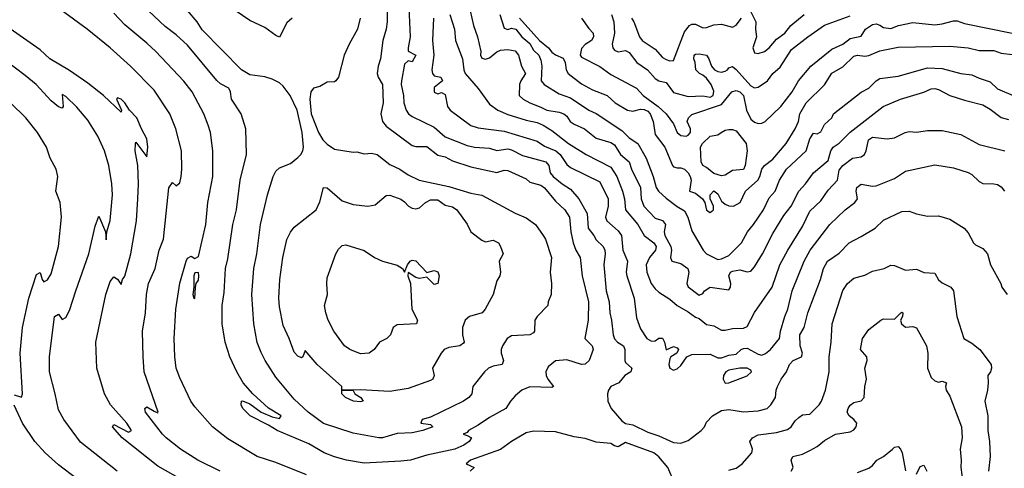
# Model space of a CAD drawing. Header units: metres. Extents: x -46681 to -43747, y -240911 to -237677.
# Tile 583 of 656: x -45991 to -45857, y -238915 to -238854. Entities that reach past the tile are written whole.
import ezdxf

# ---------------------------------------------------------------- set-up
doc = ezdxf.new("R2010")
doc.units = ezdxf.units.M
doc.layers.add('CONTOUR_INDEX', color=1, linetype='Continuous')
doc.layers.add('CONTOUR_INTER', color=3, linetype='Continuous')

msp = doc.modelspace()

# ---------------------------------------------------------------- linework, layer by layer
at = {"layer": 'CONTOUR_INDEX'}
for points, elevation in [([(-45953.89, -238854.02), (-45954.6, -238854.63), (-45955.6, -238856.6), (-45956.1, -238856.38), (-45957.6, -238855.28), (-45959.6, -238854.33), (-45961.6, -238852.96)], 125), ([(-45932.46, -238853.52), (-45931.81, -238855.52), (-45931.69, -238857.02), (-45930.73, -238859.52), (-45930.58, -238861.02), (-45930.38, -238861.52), (-45928.6, -238863.55), (-45927.1, -238865.69), (-45925.97, -238866.52), (-45924.6, -238867.1), (-45922.1, -238867.86), (-45920.6, -238868.17), (-45919.79, -238868.52), (-45918.6, -238869.24), (-45916.35, -238871.02), (-45913.97, -238872.52), (-45910.6, -238874.24), (-45909.8, -238875.52), (-45909.02, -238877.52), (-45908.75, -238878.52), (-45908.6, -238880.03), (-45906.93, -238882.02), (-45906.1, -238883.54), (-45904.79, -238884.52), (-45904.47, -238885.02), (-45904.52, -238885.52), (-45905.35, -238886.52), (-45905.79, -238887.52), (-45905.7, -238888.52), (-45905.13, -238890.02), (-45904.6, -238890.77), (-45904.1, -238891.2), (-45902.6, -238892.16), (-45901.58, -238893.02), (-45900.1, -238893.87), (-45899.1, -238894.6), (-45898.6, -238894.8), (-45897.6, -238895.59), (-45896.6, -238895.81), (-45895.6, -238896.36), (-45895.1, -238896.39), (-45894.1, -238896.16), (-45892.6, -238896.1), (-45892.1, -238895.86), (-45891.1, -238893.97), (-45888.69, -238890.52), (-45887.66, -238887.52), (-45886.59, -238885.52), (-45884.6, -238882.29), (-45883.6, -238880.23), (-45882.1, -238878.82), (-45881.1, -238877.37), (-45879.85, -238876.02), (-45879.6, -238874.63), (-45879.1, -238874.01), (-45877.79, -238873.02), (-45876.6, -238872.82), (-45876.18, -238872.52), (-45875.96, -238872.02), (-45875.64, -238870.52), (-45875.1, -238870.15), (-45873.1, -238870.39), (-45872.1, -238870.24), (-45870.65, -238869.52), (-45870.1, -238869.41), (-45869.1, -238869.49), (-45867.6, -238869.27), (-45865.6, -238869.25), (-45863.1, -238869.79), (-45860.6, -238871.15), (-45857.1, -238872)], 120), ([(-45910.5, -238853.52), (-45910.19, -238854.52), (-45910.12, -238856.02), (-45910.41, -238857.52), (-45910.35, -238858.02), (-45910.1, -238858.36), (-45909.6, -238858.57), (-45908.6, -238858.38), (-45908.1, -238858.69), (-45907.09, -238860.02), (-45905.65, -238861.02), (-45904.6, -238862.21), (-45904.1, -238862.52), (-45903.1, -238862.76), (-45902.1, -238864.1), (-45900.1, -238864.66), (-45898.1, -238864.54), (-45897.1, -238864.72), (-45896.72, -238864.52), (-45896.6, -238863.92), (-45897, -238863.02), (-45897.6, -238862.17), (-45898.1, -238861.74), (-45898.58, -238861.52), (-45899.07, -238861.02), (-45899.17, -238860.02), (-45899.36, -238859.52), (-45899.28, -238859.02), (-45899.1, -238858.9), (-45898.6, -238858.84), (-45897.6, -238859.05), (-45897.29, -238859.52), (-45896.96, -238860.52), (-45896.55, -238861.02), (-45896.1, -238861.27), (-45895.6, -238861.34), (-45895.1, -238861.21), (-45894.76, -238861.02), (-45894.6, -238860.75), (-45894.1, -238860.58), (-45893.6, -238860.97), (-45891.6, -238863.2), (-45891.1, -238863.45), (-45890.6, -238863.37), (-45889.32, -238862.52), (-45888.62, -238861.52), (-45887.6, -238860.64), (-45886.1, -238858.26), (-45883.88, -238856.52), (-45881.6, -238854.95), (-45878.1, -238853.68)], 115), ([(-45966.6, -238917.98), (-45972.1, -238914.87), (-45976.97, -238911.02), (-45978.28, -238909.52), (-45978.1, -238909.18), (-45976.1, -238910.22), (-45975.7, -238910.02), (-45976.3, -238909.02), (-45978.52, -238906.52), (-45979.35, -238905.02), (-45980.37, -238901.52), (-45980.53, -238898.02), (-45979.19, -238891.52), (-45978.6, -238889.78), (-45978.1, -238889.15), (-45977.6, -238889.46), (-45977.1, -238890.17), (-45976.91, -238889.52), (-45976.6, -238889.04), (-45975.78, -238886.02), (-45974.99, -238881.52), (-45974.83, -238878.52), (-45974.75, -238876.52), (-45974.83, -238874.02), (-45975.18, -238872.02), (-45975.14, -238871.02), (-45975.1, -238870.83), (-45973.6, -238872.84), (-45973.46, -238871.52), (-45973.6, -238870.41), (-45974.34, -238869.02), (-45974.96, -238867.52), (-45975.94, -238866.52), (-45976.57, -238865.52), (-45977.1, -238865.01), (-45977.6, -238864.81), (-45977.71, -238865.02), (-45977.02, -238866.52), (-45977.1, -238866.75), (-45979.48, -238864.52), (-45981.6, -238862.83), (-45984.1, -238861.1), (-45986.77, -238859.52), (-45988.1, -238858.3), (-45992.6, -238855.15)], 120), ([(-45949.6, -238877.02), (-45949.1, -238877.07), (-45947.1, -238878.83), (-45945.6, -238879.29), (-45943.6, -238879.52), (-45942.6, -238879.37), (-45941.1, -238878.08), (-45940.6, -238878.03), (-45939.1, -238878.59), (-45938.6, -238878.93), (-45938.08, -238879.52), (-45937.6, -238879.79), (-45937.1, -238879.88), (-45936.6, -238879.75), (-45935.77, -238879.02), (-45935.1, -238878.67), (-45934.1, -238878.68), (-45933.1, -238879.38), (-45932.1, -238879.65), (-45931.53, -238880.02), (-45930.1, -238881.98), (-45929.61, -238883.02), (-45928.1, -238884.16), (-45927.6, -238884.37), (-45926.6, -238884.15), (-45925.86, -238884.52), (-45925.58, -238885.02), (-45925.21, -238886.02), (-45925.78, -238887.02), (-45925.59, -238888.52), (-45925.67, -238889.02), (-45926.1, -238889.66), (-45926.58, -238891.52), (-45927.65, -238893.52), (-45928.06, -238894.02), (-45929.8, -238894.52), (-45930.37, -238895.02), (-45930.75, -238896.02), (-45930.73, -238897.02), (-45930.52, -238898.02), (-45930.6, -238898.16), (-45931.1, -238898.52), (-45932.6, -238898.73), (-45933.23, -238899.02), (-45933.64, -238899.52), (-45934.83, -238901.52), (-45934.59, -238902.52), (-45934.78, -238903.02), (-45935.1, -238903.2), (-45938.1, -238904.32), (-45940.6, -238904.72), (-45944.6, -238904.49), (-45947.02, -238904.52), (-45945.6, -238904.57), (-45945.37, -238905.02), (-45944.54, -238905.52), (-45944.23, -238906.02), (-45944.6, -238906.11), (-45945.53, -238906.02), (-45946.61, -238905.52), (-45947.12, -238905.02), (-45947.11, -238904.02), (-45950.46, -238901.02), (-45952.1, -238899.12), (-45952.41, -238900.02), (-45952.6, -238900.13), (-45953.1, -238899.93), (-45953.6, -238899.36), (-45954.27, -238897.52), (-45955.1, -238895.74), (-45955.6, -238893.23), (-45955.66, -238892.02), (-45955.54, -238889.52), (-45955.14, -238886.52), (-45954.6, -238884.06), (-45954.1, -238883.05), (-45953.6, -238882.39), (-45950.6, -238880.02), (-45950.1, -238878.94), (-45949.6, -238877.02)], 125), ([(-45877.1, -238915.69), (-45875.6, -238915.14), (-45875.1, -238914.75), (-45874.48, -238914.02), (-45873.59, -238913.52), (-45872.35, -238912.52)], 125), ([(-45872.35, -238912.52), (-45872.1, -238912.25), (-45871.6, -238912.16), (-45871.26, -238912.52), (-45871.05, -238913.02), (-45870.6, -238915.5)], 125), ([(-45869.1, -238915.92), (-45868.6, -238914.89), (-45868.1, -238914.71), (-45867.71, -238915.52)], 125)]:
    msp.add_lwpolyline(points, dxfattribs=dict(at, elevation=elevation))
at = {"layer": 'CONTOUR_INTER'}
for points, elevation in [([(-45940.99, -238849.52), (-45940.99, -238854.52), (-45941.12, -238855.52), (-45941.55, -238857.02), (-45941.86, -238859.52), (-45942.18, -238860.52), (-45942.33, -238861.52), (-45942.18, -238862.02), (-45941.61, -238863.02), (-45941.52, -238865.52), (-45941.82, -238867.02), (-45941.6, -238868.02), (-45941.1, -238868.66), (-45937.6, -238871.31), (-45937.1, -238871.43), (-45935.6, -238871.43), (-45934.1, -238872.6), (-45933.1, -238872.86), (-45932.1, -238873.36), (-45929.6, -238874.18), (-45926.1, -238874.98), (-45925.1, -238874.64), (-45924.6, -238874.7), (-45922.1, -238875.82), (-45921.6, -238876.28), (-45920.1, -238876.68), (-45919.6, -238877.04), (-45918.1, -238878.84), (-45916.86, -238880.02), (-45916.2, -238881.02), (-45916.02, -238883.02), (-45915.74, -238884.52), (-45915.36, -238885.52), (-45914.78, -238886.52), (-45914.48, -238889.02), (-45913.64, -238892.52), (-45913.67, -238895.02), (-45914.15, -238897.52), (-45913.14, -238898.52), (-45913, -238899.02), (-45913.53, -238900.52), (-45914.1, -238901), (-45914.6, -238901.03), (-45916.6, -238900.43), (-45918.1, -238900.55), (-45919.1, -238901.37), (-45919.43, -238902.02), (-45919.4, -238902.52), (-45919.18, -238903.02), (-45918.37, -238904.02), (-45918.6, -238904.16), (-45921.6, -238904.09), (-45922.67, -238904.52), (-45923.6, -238905.29), (-45924.23, -238906.02), (-45924.85, -238907.02), (-45927.1, -238908.26), (-45928.6, -238909.28), (-45929.95, -238910.02), (-45930.1, -238910.27), (-45930.65, -238910.52), (-45930.1, -238910.67), (-45929.51, -238911.02), (-45929.85, -238911.52), (-45930.55, -238912.02), (-45931.8, -238912.52), (-45935.6, -238913.37), (-45937.8, -238914.02), (-45939.1, -238914.19), (-45944.1, -238914.43), (-45946.5, -238914.02), (-45948.1, -238913.6), (-45949.52, -238913.02), (-45951.6, -238911.83), (-45955.89, -238910.02), (-45957.1, -238909.27), (-45959.57, -238908.02), (-45960.56, -238907.02), (-45960.79, -238906.52), (-45960.75, -238906.02), (-45960.6, -238905.98), (-45959.6, -238906.4), (-45958.1, -238907.52), (-45956.6, -238908.15), (-45955.6, -238908.36), (-45955.38, -238908.02), (-45957.1, -238906.99), (-45959.22, -238905.02), (-45960.53, -238903.52), (-45961.38, -238902.02), (-45962.31, -238900.02), (-45962.95, -238898.02), (-45963.36, -238895.52), (-45963.36, -238893.02), (-45963.1, -238891.28), (-45962.9, -238888.02), (-45962.6, -238886.71), (-45961.94, -238882.02), (-45961.41, -238880.02), (-45960.94, -238876.02), (-45960.06, -238872.52), (-45960.17, -238869.02), (-45960.78, -238867.02), (-45962.1, -238865.02), (-45962.26, -238864.02), (-45962.48, -238863.52), (-45963.6, -238862.94), (-45964.1, -238862.46), (-45968.1, -238857.67), (-45969.6, -238856.28), (-45971.1, -238855.15), (-45974.93, -238851.52)], 123), ([(-45938.14, -238850.52), (-45937.86, -238856.52), (-45938.14, -238858.02), (-45938.1, -238858.47), (-45937.09, -238859.02), (-45937.6, -238859.93), (-45938.1, -238859.82), (-45938.6, -238860.23), (-45939.01, -238862.52), (-45939.05, -238863.02), (-45938.74, -238864.52), (-45938.72, -238865.52), (-45938.38, -238866.52), (-45938.06, -238867.02), (-45937.6, -238867.38), (-45934.6, -238868.8), (-45933.1, -238870.13), (-45930.1, -238871.32), (-45929.1, -238871.54), (-45927.1, -238871.68), (-45926.1, -238871.96), (-45924.6, -238871.76), (-45924.1, -238871.88), (-45922.6, -238872.66), (-45919.45, -238873.52), (-45919.01, -238874.02), (-45918.83, -238875.02), (-45918.43, -238875.52), (-45917.21, -238876.52), (-45916.1, -238877.22), (-45914.93, -238878.52), (-45913.82, -238880.52), (-45913.69, -238882.52), (-45912.9, -238883.52), (-45912.6, -238884.1), (-45911.64, -238885.02), (-45911.42, -238885.52), (-45911.37, -238886.02), (-45911.56, -238887.52), (-45911.26, -238891.02), (-45910.83, -238892.52), (-45910.75, -238894.02), (-45910.5, -238895.02), (-45910.27, -238897.02), (-45910.1, -238897.55), (-45909.69, -238898.02), (-45908.9, -238898.52), (-45908.7, -238899.02), (-45908.71, -238900.52), (-45908.6, -238900.75), (-45907.74, -238901.52), (-45907.87, -238902.02), (-45908.69, -238902.52), (-45909.52, -238903.52), (-45910.6, -238904.04), (-45910.94, -238904.52), (-45911.05, -238905.02), (-45911.02, -238906.02), (-45910.57, -238907.02), (-45909.1, -238908.69), (-45908.6, -238909.05), (-45907.6, -238909.24), (-45905.6, -238910.24), (-45904.1, -238910.71), (-45902.1, -238911.62), (-45901.1, -238911.72), (-45900.1, -238911.37), (-45898.32, -238910.02), (-45897.9, -238909.52), (-45897.6, -238908.89), (-45896.82, -238908.02), (-45895.6, -238907.31), (-45894.6, -238907.14), (-45892.6, -238907.49), (-45890.6, -238907.35), (-45889.38, -238907.02), (-45888.88, -238906.52), (-45888.25, -238905.52), (-45888.16, -238904.52), (-45887.99, -238904.02), (-45887.5, -238903.02), (-45886.76, -238902.02), (-45886.33, -238901.02), (-45885.85, -238900.52), (-45884.72, -238900.02), (-45884.58, -238899.52), (-45884.92, -238898.52), (-45884.93, -238897.02), (-45884.38, -238896.02), (-45883.88, -238894.02), (-45882.12, -238889.52), (-45881.73, -238888.02), (-45881.19, -238887.02), (-45879.6, -238885.93), (-45878.26, -238884.52), (-45876.6, -238883.67), (-45874.74, -238882.52), (-45873.6, -238881.45), (-45871.1, -238880.27), (-45870.1, -238880.2), (-45869.1, -238880.57), (-45867.6, -238880.9), (-45866.1, -238880.85), (-45864.6, -238881.3), (-45862.65, -238882.52), (-45862.1, -238883.14), (-45861.36, -238884.52), (-45861.1, -238884.81), (-45860.1, -238885.3), (-45859.49, -238886.02), (-45859.08, -238887.52), (-45857.65, -238890.02), (-45857.51, -238890.52), (-45856.8, -238891.52)], 122), ([(-45963.63, -238915.52), (-45966.66, -238914.02), (-45969.05, -238912.52), (-45970.97, -238911.02), (-45971.49, -238910.52), (-45973.78, -238907.52), (-45973.85, -238907.02), (-45973.6, -238906.81), (-45972.6, -238907.38), (-45972.1, -238907.59), (-45972.05, -238907.52), (-45973.96, -238902.02), (-45974.12, -238900.02), (-45974.17, -238896.52), (-45973.77, -238894.02), (-45973.63, -238891.52), (-45973.36, -238890.02), (-45972.46, -238888.02), (-45971.94, -238885.52), (-45971.35, -238884.02), (-45970.6, -238877.05), (-45970.1, -238876.32), (-45969.6, -238876.78), (-45969.1, -238876.36), (-45968.93, -238875.52), (-45968.83, -238874.52), (-45968.91, -238872.02), (-45969.66, -238869.02), (-45970.48, -238867.02), (-45972.6, -238863.79), (-45975.8, -238860.52), (-45978.6, -238858.03), (-45981.69, -238855.52), (-45986.6, -238851.91)], 121), ([(-45944.62, -238854.02), (-45944.99, -238855.52), (-45946.15, -238857.52), (-45946.8, -238859.02), (-45947.6, -238862.01), (-45947.93, -238862.52), (-45948.1, -238862.67), (-45949.1, -238862.69), (-45950.1, -238863.27), (-45950.97, -238863.52), (-45951.35, -238864.02), (-45951.47, -238865.02), (-45951.28, -238867.02), (-45950.3, -238869.52), (-45949.7, -238870.52), (-45949.1, -238871.1), (-45948.1, -238871.78), (-45945.6, -238872.22), (-45945.1, -238872.16), (-45944.1, -238872.44), (-45943.1, -238872.34), (-45942.35, -238872.52), (-45940.6, -238873.9), (-45939.24, -238874.52), (-45938.1, -238875.3), (-45936.64, -238876.02), (-45932.6, -238876.86), (-45929.6, -238877.75), (-45928.1, -238878.06), (-45923.6, -238880.51), (-45922.1, -238881.1), (-45920.82, -238882.02), (-45919.79, -238883.52), (-45919.48, -238884.02), (-45918.64, -238886.52), (-45918.85, -238888.52), (-45918.67, -238890.02), (-45918.69, -238891.52), (-45919.13, -238892.52), (-45919.16, -238893.02), (-45920.59, -238894.52), (-45920.91, -238895.02), (-45920.99, -238896.52), (-45921.1, -238896.72), (-45921.6, -238897.02), (-45924.1, -238897.17), (-45924.68, -238897.52), (-45925.32, -238898.52), (-45925.49, -238899.02), (-45925.48, -238899.52), (-45925.19, -238900.52), (-45925.35, -238901.02), (-45926.6, -238901.25), (-45927.21, -238901.52), (-45927.78, -238902.02), (-45929.36, -238904.02), (-45929.5, -238905.02), (-45929.89, -238905.52), (-45930.59, -238906.02), (-45935.1, -238908.21), (-45936.22, -238908.52), (-45936.39, -238909.02), (-45935.1, -238909.19), (-45934.78, -238909.52), (-45936.11, -238910.02), (-45937.6, -238910.32), (-45939.6, -238910.42), (-45941.6, -238911), (-45942.1, -238911), (-45945.6, -238910.39), (-45949.6, -238909.06), (-45951.71, -238907.52), (-45953.6, -238905.74), (-45956.1, -238902.74), (-45957.54, -238900.52), (-45958.1, -238899.42), (-45958.6, -238898.04), (-45959.07, -238895.52), (-45959.35, -238891.52), (-45959.07, -238888.02), (-45958.68, -238886.02), (-45958.15, -238882.02), (-45957.22, -238878.02), (-45956.44, -238875.52), (-45956.1, -238874.8), (-45955.6, -238874.34), (-45954.1, -238873.75), (-45953.1, -238872.95), (-45952.68, -238872.52), (-45952.43, -238872.02), (-45952.33, -238871.52), (-45952.52, -238869.52), (-45953.17, -238866.52), (-45954.15, -238864.52), (-45955.1, -238863.24), (-45955.6, -238862.8), (-45956.6, -238862.3), (-45957.6, -238861.98), (-45959.6, -238861.7), (-45960.75, -238861.02), (-45966.1, -238855.58), (-45966.79, -238854.52), (-45968.1, -238852.96)], 124), ([(-45929.7, -238853.02), (-45929.26, -238855.02), (-45928.69, -238856.52), (-45928.26, -238858.52), (-45928.29, -238859.02), (-45928.1, -238859.44), (-45927.6, -238859.56), (-45927.1, -238859.39), (-45926.1, -238858.56), (-45925.6, -238858.35), (-45924.6, -238858.24), (-45923.6, -238858.42), (-45923.13, -238859.02), (-45922.74, -238860.52), (-45922.19, -238861.52), (-45922.83, -238862.52), (-45923.01, -238863.02), (-45923.07, -238864.52), (-45922.52, -238865.02), (-45921.6, -238865.51), (-45920.1, -238866.07), (-45919.28, -238866.52), (-45917.6, -238866.78), (-45916.97, -238867.02), (-45916.6, -238867.3), (-45916.11, -238868.02), (-45915.6, -238868.42), (-45914.19, -238869.02), (-45912.6, -238870.3), (-45910.6, -238870.91), (-45910.1, -238871.22), (-45909.3, -238872.52), (-45908.1, -238873.52), (-45907.81, -238874.52), (-45906.59, -238877.02), (-45906.5, -238878.52), (-45906.14, -238879.52), (-45904.6, -238881.16), (-45903.6, -238881.49), (-45903.19, -238882.02), (-45903.38, -238883.02), (-45903.27, -238883.52), (-45902.47, -238885.02), (-45902.37, -238885.52), (-45902.49, -238886.52), (-45902.33, -238887.02), (-45901.1, -238887.31), (-45900.17, -238888.02), (-45900.02, -238888.52), (-45900.29, -238890.02), (-45900.1, -238890.51), (-45898.6, -238891.62), (-45898.1, -238891.4), (-45897.87, -238891.02), (-45897.1, -238890.54), (-45894.6, -238890.89), (-45894.34, -238890.52), (-45894.33, -238890.02), (-45894.6, -238889.02), (-45894.38, -238888.52), (-45894.1, -238888.37), (-45893.1, -238888.19), (-45892.1, -238888.44), (-45891.6, -238888.38), (-45891.1, -238887.78), (-45890.01, -238886.02), (-45888.6, -238883.27), (-45887.1, -238880.79), (-45886.14, -238879.52), (-45885.1, -238877.5), (-45884.18, -238876.52), (-45883.09, -238875.02), (-45881.1, -238873.32), (-45880.73, -238872.02), (-45880.41, -238871.52), (-45879.6, -238871), (-45878.1, -238869.51), (-45873.64, -238866.02), (-45871.29, -238865.02), (-45868.1, -238864.07), (-45867.1, -238863.61), (-45866.6, -238863.54), (-45866.1, -238863.67), (-45864.6, -238864.49), (-45862.6, -238865.16), (-45860.1, -238865.77), (-45859.1, -238866.35), (-45857.6, -238867.51), (-45856.6, -238867.77)], 119), ([(-45951.92, -238916.02), (-45956.1, -238914.35), (-45958.6, -238913.52), (-45962.6, -238911.13), (-45964.7, -238909.52), (-45967.1, -238906.78), (-45967.62, -238906.02), (-45969.1, -238902.84), (-45969.6, -238901.52), (-45969.82, -238900.02), (-45969.91, -238897.52), (-45969.65, -238893.52), (-45969.1, -238889.98), (-45968.26, -238887.02), (-45968.1, -238886.62), (-45967.6, -238886.32), (-45967.1, -238886.65), (-45966.6, -238886.37), (-45965.6, -238882.03), (-45965.34, -238879.02), (-45964.64, -238875.52), (-45964.65, -238872.02), (-45964.96, -238869.52), (-45965.26, -238868.52), (-45965.84, -238867.02), (-45967.44, -238864.02), (-45968.6, -238862.55), (-45972.39, -238858.52), (-45973.6, -238857.38), (-45976.6, -238854.92), (-45978.1, -238853.31)], 122), ([(-45934.68, -238854.02), (-45934.83, -238857.02), (-45934.62, -238859.02), (-45934.93, -238861.02), (-45934.82, -238861.52), (-45934.6, -238861.82), (-45933.68, -238862.02), (-45933.48, -238862.52), (-45934.6, -238863.44), (-45934.6, -238864.06), (-45934.1, -238864.27), (-45933.6, -238864.12), (-45933.1, -238864.36), (-45932.79, -238866.02), (-45932.4, -238866.52), (-45929.6, -238868.59), (-45928.6, -238868.89), (-45925.1, -238869.36), (-45920.6, -238870.72), (-45919.6, -238871.39), (-45918.09, -238872.02), (-45917.5, -238872.52), (-45916.6, -238873.86), (-45916.1, -238874.27), (-45912.1, -238876.25), (-45910.98, -238878.52), (-45910.95, -238879.52), (-45911.32, -238881.02), (-45911.16, -238881.52), (-45909.6, -238882.89), (-45909.18, -238883.52), (-45908.98, -238885.52), (-45908.35, -238887.02), (-45908.52, -238888.52), (-45908.45, -238889.02), (-45907.45, -238892.02), (-45907.1, -238894.7), (-45906.6, -238896.2), (-45905.74, -238897.52), (-45905.1, -238897.86), (-45904.6, -238897.82), (-45904.1, -238897.46), (-45903.6, -238897.45), (-45903.32, -238898.02), (-45903.1, -238899.07), (-45902.1, -238898.6), (-45901.6, -238898.76), (-45901.42, -238899.02), (-45901.64, -238899.52), (-45902.44, -238900.02), (-45902.6, -238900.26), (-45902.73, -238901.02), (-45902.6, -238901.54), (-45902.1, -238901.79), (-45901.6, -238901.63), (-45901.1, -238901.17), (-45900.3, -238900.02), (-45899.6, -238899.68), (-45897.1, -238899.66), (-45896.1, -238900.15), (-45895.6, -238900.12), (-45894.6, -238899.78), (-45893.6, -238899.63), (-45892.93, -238899.02), (-45892.6, -238898.86), (-45892.1, -238898.81), (-45890.6, -238899.65), (-45890.1, -238899.79), (-45889.6, -238899.57), (-45888.91, -238899.02), (-45887.69, -238897.52), (-45887.56, -238896.52), (-45887, -238894.52), (-45886.59, -238893.52), (-45885.98, -238891.02), (-45884.35, -238887.02), (-45883.56, -238885.52), (-45880.89, -238882.02), (-45878.8, -238880.02), (-45877.47, -238879.02), (-45877.1, -238878.55), (-45877.31, -238877.52), (-45877.22, -238877.02), (-45876.6, -238876.53), (-45875.1, -238876.83), (-45874.6, -238876.78), (-45872.1, -238875.77), (-45870.6, -238874.78), (-45866.6, -238873.93), (-45864.1, -238874.33), (-45862.1, -238874.97), (-45861.6, -238875.24), (-45860.6, -238876.21), (-45860.1, -238876.44), (-45858.6, -238876.49), (-45858.1, -238876.6), (-45857.6, -238876.93), (-45857.15, -238877.52)], 121), ([(-45925.67, -238853.52), (-45925.1, -238855.37), (-45924.6, -238855.53), (-45924.1, -238855.37), (-45923.52, -238855.52), (-45922.68, -238856.52), (-45921.6, -238857.44), (-45921.1, -238858.33), (-45920.38, -238859.02), (-45920.1, -238859.69), (-45919.99, -238860.52), (-45920.06, -238862.52), (-45919.64, -238863.02), (-45917.6, -238864.28), (-45916.1, -238864.81), (-45913.6, -238866.51), (-45912.6, -238866.96), (-45909.1, -238869.25), (-45908.1, -238870.24), (-45906.93, -238871.02), (-45905.83, -238873.02), (-45904.86, -238875.52), (-45904.46, -238877.02), (-45904.12, -238877.52), (-45903.1, -238878.47), (-45901.6, -238879.59), (-45900.6, -238880.16), (-45900.14, -238881.02), (-45899.6, -238882.91), (-45898.05, -238885.52), (-45897.6, -238886.02), (-45896.1, -238886.77), (-45895.6, -238886.71), (-45894.6, -238886.22), (-45892.88, -238884.52), (-45892.07, -238883.02), (-45891.23, -238882.02), (-45889.9, -238880.02), (-45889.1, -238878.39), (-45888.28, -238877.52), (-45887.69, -238876.02), (-45886.74, -238874.52), (-45884.08, -238872.02), (-45883.6, -238870.38), (-45883.1, -238869.61), (-45882.6, -238869.73), (-45882.1, -238869.45), (-45881.6, -238868.44), (-45880.6, -238867.52), (-45880.38, -238867.02), (-45876.6, -238864.06), (-45875.58, -238863.52), (-45874.6, -238862.52), (-45874.1, -238862.2), (-45871.6, -238861.89), (-45867.6, -238860.76), (-45865.6, -238860.83), (-45863.1, -238861.51), (-45861.6, -238861.7), (-45860.6, -238862.17), (-45859.1, -238862.65), (-45858.1, -238863.6), (-45856, -238864.52)], 118), ([(-45922.99, -238854.02), (-45920.27, -238857.02), (-45919.05, -238858.02), (-45918.6, -238858.62), (-45918.1, -238858.99), (-45917.1, -238859.42), (-45916.81, -238860.02), (-45916.68, -238861.02), (-45916.42, -238861.52), (-45914.6, -238862.92), (-45913.1, -238863.76), (-45911.12, -238864.52), (-45910.01, -238865.52), (-45908.35, -238866.52), (-45907.6, -238866.62), (-45906.6, -238866.38), (-45906.1, -238866.4), (-45905.6, -238866.64), (-45905.28, -238867.02), (-45904.84, -238868.02), (-45904.6, -238869.81), (-45903.28, -238871.52), (-45902.22, -238874.02), (-45902.1, -238874.18), (-45901.6, -238874.34), (-45901.1, -238874.34), (-45900.6, -238874.51), (-45900.11, -238875.02), (-45899.82, -238875.52), (-45899.7, -238876.02), (-45899.91, -238877.52), (-45899.1, -238877.78), (-45898.15, -238878.52), (-45897.84, -238879.02), (-45897.6, -238880.09), (-45897.1, -238880.4), (-45896.67, -238880.02), (-45896.65, -238879.52), (-45897.14, -238878.52), (-45897.13, -238878.02), (-45896.6, -238877.47), (-45896.1, -238877.84), (-45895.6, -238878.85), (-45895.1, -238879.27), (-45894.6, -238879.5), (-45893.96, -238879.52), (-45893.05, -238879.02), (-45892.31, -238877.52), (-45890.65, -238876.02), (-45890.39, -238875.52), (-45890.12, -238874.52), (-45889.74, -238874.02), (-45888.6, -238873.16), (-45886.8, -238871.02), (-45885.56, -238869.02), (-45885.14, -238868.02), (-45884.93, -238867.02), (-45884.08, -238865.52), (-45881.6, -238863.05), (-45880.6, -238861.48), (-45879.1, -238860.6), (-45877.6, -238859.18), (-45877.1, -238859.01), (-45876.1, -238859.16), (-45875.6, -238859.08), (-45874.1, -238858.42), (-45871.6, -238857.94), (-45864.6, -238857.8), (-45862.1, -238858.05), (-45860.6, -238858.4), (-45858.6, -238858.39), (-45857.6, -238858.78), (-45856.1, -238858.92)], 117), ([(-45914.59, -238854.02), (-45913.6, -238855.42), (-45913.02, -238856.02), (-45912.98, -238856.52), (-45913.22, -238857.02), (-45914.1, -238857.58), (-45914.6, -238858.11), (-45914.76, -238859.02), (-45914.6, -238859.29), (-45912.1, -238860.56), (-45910.6, -238861.67), (-45907.13, -238863.52), (-45906.2, -238864.52), (-45904.2, -238866.02), (-45903.1, -238867.02), (-45902.1, -238868.34), (-45901.6, -238869.52), (-45901.1, -238869.96), (-45900.36, -238870.02), (-45900.1, -238869.89), (-45899.8, -238869.52), (-45899.78, -238869.02), (-45900.24, -238868.02), (-45900.08, -238867.52), (-45899.6, -238867.09), (-45895.6, -238865.72), (-45894.16, -238864.02), (-45893.6, -238863.83), (-45893.1, -238864), (-45892.58, -238864.52), (-45892.2, -238866.52), (-45891.6, -238867.71), (-45891.1, -238868.12), (-45890.6, -238868.3), (-45890.1, -238868.27), (-45889.64, -238868.02), (-45887.54, -238866.02), (-45886, -238864.02), (-45885.12, -238862.52), (-45883.44, -238860.52), (-45880.6, -238858.22), (-45879.1, -238857.53), (-45878.1, -238856.76), (-45876.6, -238856.47), (-45876.04, -238855.52), (-45875.1, -238854.87), (-45874.6, -238854.79), (-45874.1, -238854.95), (-45873.6, -238855.29), (-45872.6, -238855.41), (-45871.53, -238855.02), (-45869.6, -238854.61), (-45866.6, -238854.9), (-45865.6, -238854.77), (-45864.1, -238854.36), (-45863.6, -238854.38), (-45862.6, -238854.72), (-45856.1, -238856.02)], 116), ([(-45907.79, -238854.02), (-45907.47, -238854.52), (-45906.71, -238856.52), (-45906.34, -238857.02), (-45904.6, -238858.21), (-45903.6, -238859.35), (-45903.1, -238859.64), (-45902.6, -238859.8), (-45902.1, -238859.75), (-45900.6, -238855.86), (-45899.94, -238855.02), (-45899.6, -238854.82), (-45899.1, -238854.82), (-45898.1, -238855.3), (-45897.6, -238855.26), (-45896.6, -238854.91), (-45895.6, -238854.8), (-45894.1, -238855.24), (-45893.6, -238854.94), (-45892.88, -238854.02)], 114), ([(-45891.6, -238853.15), (-45890.9, -238854.52), (-45890.95, -238855.52), (-45890.83, -238856.52), (-45891.32, -238858.02), (-45891.1, -238858.7), (-45890.6, -238858.82), (-45889.73, -238858.52), (-45889.1, -238858.02), (-45888.1, -238856.86), (-45887, -238856.02), (-45886.16, -238855.02), (-45884.38, -238853.52)], 114), ([(-45977.64, -238915.52), (-45982.6, -238911.6), (-45984.88, -238908.52), (-45985.6, -238907.21), (-45986.03, -238905.02), (-45986.83, -238902.02), (-45986.8, -238900.02), (-45986.12, -238894.52), (-45985.6, -238894.2), (-45985.1, -238894.92), (-45984.6, -238894.68), (-45984.1, -238893.73), (-45983.26, -238891.02), (-45981.46, -238886.02), (-45980.6, -238882.27), (-45980.1, -238880.91), (-45979.2, -238883.02), (-45979.1, -238884.13), (-45979.03, -238883.02), (-45978.6, -238881.49), (-45978.27, -238878.02), (-45978.36, -238876.52), (-45978.76, -238874.02), (-45979.34, -238872.02), (-45980.26, -238870.02), (-45981.6, -238867.85), (-45983.1, -238866.09), (-45984.6, -238864.63), (-45985.1, -238864.37), (-45984.96, -238866.02), (-45985.1, -238866.25), (-45985.6, -238866.06), (-45986.6, -238865.25), (-45988.63, -238863.02), (-45990.1, -238861.78), (-45994.1, -238858.82)], 119), ([(-45991.6, -238905.14), (-45990.6, -238905.5), (-45990.46, -238905.02), (-45990.8, -238899.52), (-45990.48, -238896.02), (-45989.63, -238892.02), (-45988.6, -238888.81), (-45988.1, -238888.53), (-45987.83, -238889.52), (-45987.6, -238889.83), (-45987.1, -238889.54), (-45986.6, -238888.75), (-45985.6, -238885.02), (-45985.18, -238881.02), (-45985.39, -238879.02), (-45985.94, -238877.52), (-45985.7, -238875.52), (-45985.89, -238874.52), (-45986.72, -238873.02), (-45987.22, -238871.52), (-45988.46, -238869.52), (-45990.02, -238867.52), (-45992.1, -238865.49)], 118), ([(-45895.64, -238869.52), (-45895.1, -238869.22), (-45894.6, -238869.13), (-45894.1, -238869.13), (-45893.6, -238869.31), (-45892.21, -238871.02), (-45892.1, -238872.02), (-45892.36, -238874.02), (-45892.6, -238874.55), (-45894.1, -238874.7), (-45895.1, -238875.34), (-45895.6, -238875.4), (-45896.6, -238875.11), (-45897.6, -238874.29), (-45898.12, -238874.02), (-45898.36, -238873.52), (-45898.45, -238871.52), (-45898.15, -238871.02), (-45897.1, -238870.04), (-45896.1, -238869.84), (-45895.64, -238869.52)], 117), ([(-45947.22, -238885.02), (-45947.1, -238884.88), (-45946.6, -238884.78), (-45944.1, -238885.57), (-45942.68, -238886.52), (-45941.6, -238887.03), (-45939.6, -238887.57), (-45938.89, -238888.02), (-45938.6, -238888.52), (-45938.21, -238887.52), (-45937.83, -238887.02), (-45937.6, -238886.86), (-45937.1, -238886.95), (-45935.6, -238888.55), (-45934.6, -238888.28), (-45934.1, -238888.44), (-45933.9, -238889.02), (-45934.1, -238890.06), (-45934.6, -238890.16), (-45935.6, -238889.19), (-45936.6, -238889.35), (-45937.1, -238889.23), (-45938.1, -238888.55), (-45938.17, -238889.02), (-45937.82, -238890.02), (-45937.61, -238893.52), (-45936.87, -238895.02), (-45936.97, -238895.52), (-45939.6, -238895.65), (-45940.14, -238896.02), (-45940.54, -238897.02), (-45941.01, -238897.52), (-45942.03, -238898.02), (-45942.72, -238899.02), (-45943.4, -238899.52), (-45944.6, -238899.61), (-45946.03, -238899.02), (-45946.78, -238898.52), (-45948.2, -238896.52), (-45948.97, -238895.02), (-45949.32, -238894.02), (-45949.46, -238893.02), (-45949.07, -238891.52), (-45949.18, -238890.02), (-45949.1, -238889.29), (-45947.94, -238886.02), (-45947.6, -238885.4), (-45947.22, -238885.02)], 126), ([(-45873.49, -238888.02), (-45872.6, -238887.54), (-45872.1, -238887.58), (-45870.6, -238888.23), (-45869.1, -238888.09), (-45868.1, -238888.56), (-45866.6, -238888.63), (-45866.1, -238889.55), (-45865.6, -238889.95), (-45864.43, -238890.52), (-45864.09, -238891.02), (-45863.62, -238894.52), (-45862.68, -238897.52), (-45861.6, -238898.15), (-45860.5, -238899.02), (-45858.96, -238901.02), (-45858.92, -238901.52), (-45859.07, -238902.02), (-45859.44, -238902.52), (-45859.38, -238903.52), (-45859.47, -238904.52), (-45859.84, -238906.02), (-45859.4, -238908.02), (-45859.44, -238910.02), (-45859.19, -238911.52), (-45859.09, -238913.52), (-45859.31, -238915.52)], 123), ([(-45967.1, -238888.6), (-45967.22, -238889.02), (-45967.2, -238890.52), (-45967.34, -238891.52), (-45967.22, -238892.02), (-45967.1, -238892.08), (-45966.99, -238890.52), (-45966.9, -238890.02), (-45966.6, -238889.59), (-45966.55, -238889.02), (-45966.6, -238888.55), (-45967.1, -238888.6)], 122), ([(-45894.6, -238915.39), (-45893.6, -238915.1), (-45892.78, -238914.52), (-45891.45, -238913.02), (-45891.35, -238912.52), (-45891.75, -238911.52), (-45891.35, -238911.02), (-45890.6, -238910.61), (-45888.1, -238910.27), (-45886.6, -238909.88), (-45886.12, -238909.52), (-45885.6, -238908.69), (-45885.1, -238908.23), (-45884.6, -238907.9), (-45883.6, -238907.77), (-45882.32, -238906.52), (-45882, -238906.02), (-45881.46, -238904.52), (-45880.98, -238902.02), (-45880.98, -238900.02), (-45880.68, -238898.02), (-45880.55, -238895.52), (-45879.1, -238890.99), (-45878.48, -238890.02), (-45877.6, -238889.31), (-45876.1, -238888.91), (-45875.1, -238888.35), (-45873.49, -238888.02)], 123), ([(-45886.13, -238915.52), (-45885.84, -238915.02), (-45886.13, -238914.02), (-45885.9, -238913.52), (-45884.6, -238913.2), (-45883.6, -238912.74), (-45882.6, -238912.17), (-45881.6, -238911.37), (-45880.1, -238910.52), (-45878.1, -238910.18), (-45877.6, -238909.9), (-45877.31, -238909.52), (-45877.22, -238909.02), (-45877.6, -238908.52), (-45878.27, -238908.02), (-45878.51, -238907.52), (-45878.39, -238907.02), (-45878.1, -238906.56), (-45877.6, -238906.19), (-45876.6, -238905.99), (-45876.2, -238905.52), (-45876.14, -238904.02), (-45875.9, -238903.02), (-45876.12, -238901.52), (-45875.8, -238900.52), (-45875.87, -238900.02), (-45876.72, -238899.02), (-45876.42, -238897.52), (-45875.6, -238896.28), (-45873.94, -238895.02), (-45873.6, -238894.85), (-45872.1, -238894.87), (-45871.22, -238894.02)], 124), ([(-45871.22, -238894.02), (-45871.1, -238893.94), (-45870.97, -238894.02), (-45871, -238894.52), (-45871.27, -238895.02), (-45871.15, -238895.52), (-45870.6, -238895.97), (-45869.6, -238895.88), (-45869.1, -238896.07), (-45867.74, -238898.52), (-45867.56, -238899.52), (-45867.63, -238901.52), (-45867.1, -238902.79), (-45866.6, -238903.27), (-45866.1, -238903.43), (-45865.6, -238903.31), (-45865.02, -238903.52), (-45865.19, -238904.02), (-45865.1, -238904.52), (-45864.6, -238905.35), (-45862.98, -238909.52), (-45862.89, -238911.02), (-45863.17, -238912.52), (-45863.03, -238914.02), (-45863.09, -238915.02), (-45862.4, -238920.02)], 124), ([(-45894.6, -238901.8), (-45894.99, -238902.02), (-45895.3, -238902.52), (-45895.34, -238903.02), (-45895.1, -238903.59), (-45894.6, -238903.55), (-45892.1, -238902.58), (-45891.51, -238902.02), (-45891.6, -238901.8), (-45892.1, -238901.53), (-45893.1, -238901.56), (-45894.6, -238901.8)], 121), ([(-45983.1, -238916.56), (-45985.6, -238914.67), (-45987.42, -238913.02), (-45988.79, -238911.52), (-45990.5, -238909.02), (-45991.6, -238906.55)], 118), ([(-45901.99, -238917.02), (-45902.88, -238915.02), (-45904.1, -238913.59), (-45904.77, -238913.02), (-45908.6, -238911.62), (-45909.6, -238912.22), (-45910.1, -238912.09), (-45910.6, -238911.75), (-45912.6, -238911.58), (-45914.1, -238911.1), (-45915.6, -238910.88), (-45918.1, -238910.17), (-45921.1, -238910.08), (-45922.1, -238910.3), (-45924.11, -238911.52), (-45925.6, -238912.6), (-45929.64, -238914.02), (-45930.24, -238914.52), (-45929.17, -238915.02), (-45929.72, -238915.52)], 122)]:
    msp.add_lwpolyline(points, dxfattribs=dict(at, elevation=elevation))

doc.saveas('drawing.dxf')
